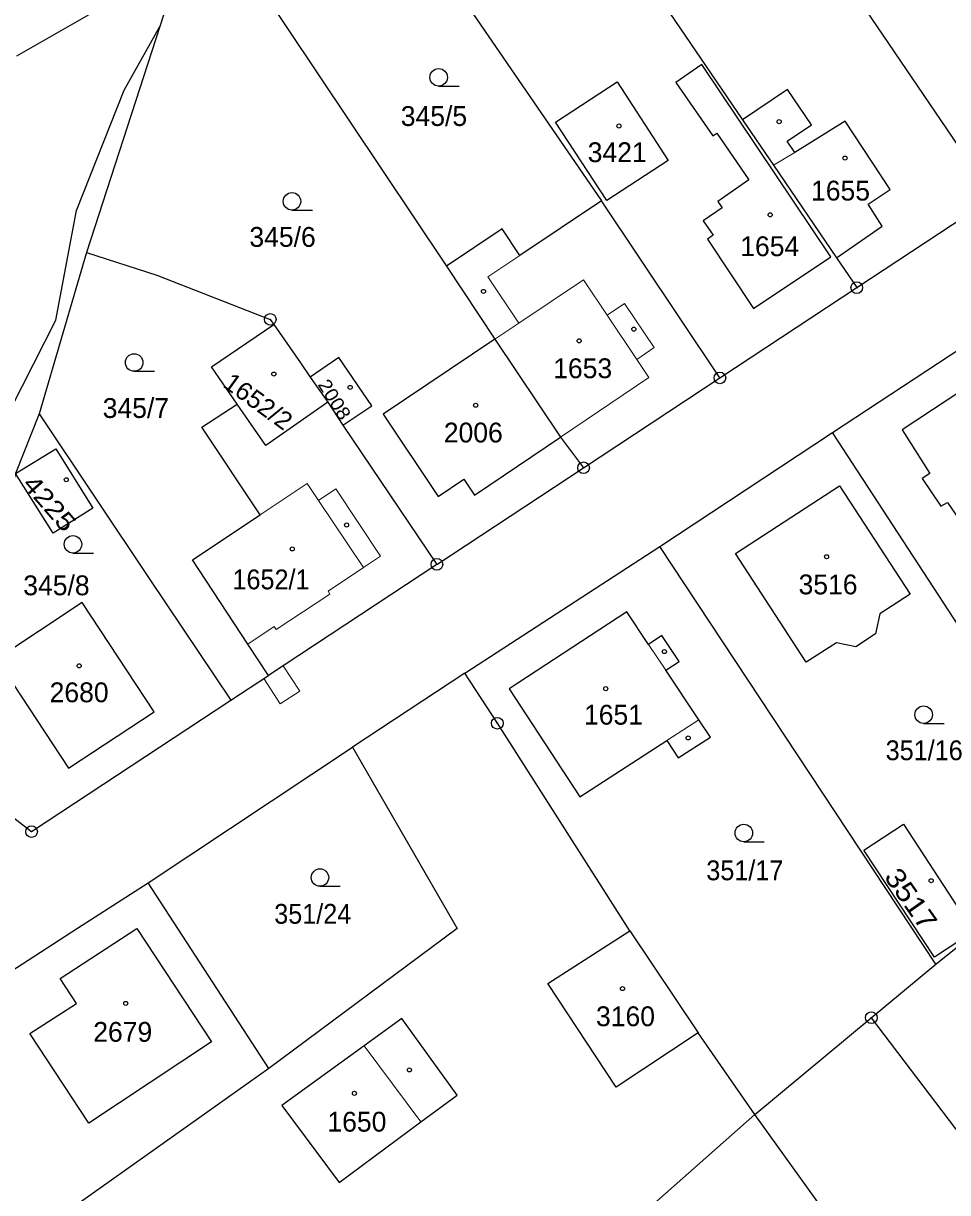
# Model space of a CAD drawing. Extents: x -679733 to -673243, y -1075091 to -1066557.
# Drawn here: x -676065.1 to -675985.8, y -1072744.4 to -1072644.2 of the extents above; entities that cross this region are included whole.
import ezdxf
from ezdxf.enums import TextEntityAlignment as Align

# ---------------------------------------------------------------- set-up
doc = ezdxf.new("R2010")
doc.units = 0
doc.header["$LTSCALE"] = 0.68
for name, color, linetype, lineweight in [('1', 7, 'Continuous', 25), ('13', 7, 'Continuous', 13), ('3', 7, 'Continuous', 25), ('4', 7, 'Continuous', 13), ('5', 7, 'Continuous', 25), ('8', 7, 'Continuous', 25)]:
    doc.layers.add(name, color=color, linetype=linetype, lineweight=lineweight)
doc.layers.add('2', color=7, linetype='Continuous')

msp = doc.modelspace()

# ---------------------------------------------------------------- linework, layer by layer
at = {"layer": '1'}
for p, q in [((-676022.64, -1072624.21), (-676003.39, -1072652.48)), ((-676034.98, -1072630.97), (-676015.49, -1072659.43)), ((-676051.57, -1072638.96), (-676065.63, -1072647.02)), ((-676059.63, -1072663.84), (-676063.69, -1072677.69)), ((-676005.33, -1072674.6), (-675993.59, -1072666.86)), ((-675986.82, -1072724.85), (-676010.49, -1072689.05)), ((-676029.59, -1072690.58), (-676044.03, -1072700.1)), ((-676044, -1072733.79), (-676054.36, -1072717.88)), ((-676013.05, -1072721.99), (-676007.18, -1072730.74)), ((-675992.34, -1072729.44), (-675986.82, -1072724.85)), ((-676002.33, -1072737.75), (-675992.34, -1072729.44)), ((-675992.34, -1072729.44), (-675984.03, -1072740.39)), ((-675983.52, -1072763.87), (-676002.33, -1072737.75))]:
    msp.add_line(p, q, dxfattribs=at)
for points in [[(-675995.34, -1072664.29), (-675993.59, -1072666.86), (-675981.86, -1072659.13), (-676010.24, -1072617.35)], [(-676027.21, -1072699.92), (-676010.49, -1072689.05), (-675995.68, -1072679.29), (-675980.59, -1072669.35), (-675952.24, -1072650.63), (-675943.9, -1072645.03), (-675920.42, -1072629.48)], [(-676047.81, -1072636.81), (-676051.57, -1072638.96), (-676053.36, -1072644.48), (-676059.63, -1072663.84)], [(-676047.81, -1072636.81), (-676045.29, -1072640.31), (-676028.78, -1072665.03)], [(-676077.42, -1072718.93), (-676077.76, -1072713.88), (-676072.79, -1072690.31), (-676062.26, -1072669.64), (-676060.49, -1072660.25), (-676056.42, -1072649.92), (-676053.36, -1072644.48)], [(-675995.34, -1072664.29), (-675991.42, -1072661.6), (-675992.62, -1072659.7), (-675990.72, -1072658.45), (-675994.59, -1072652.59), (-675998.9, -1072655.27), (-675999.56, -1072654.29), (-675997.48, -1072652.89), (-675999.52, -1072649.87), (-676003.39, -1072652.48)], [(-676003.39, -1072652.48), (-676000.74, -1072656.37), (-675995.34, -1072664.29)], [(-676028.78, -1072665.03), (-676024.62, -1072671.27), (-676018.98, -1072679.69), (-676017.02, -1072682.3), (-676005.33, -1072674.6), (-676015.49, -1072659.43)], [(-676015.49, -1072659.43), (-676022.48, -1072664.1), (-676024, -1072661.83), (-676028.78, -1072665.03)], [(-676059.63, -1072663.84), (-676053.62, -1072665.79), (-676043.88, -1072669.58), (-676043.58, -1072670.01)], [(-676046.72, -1072676.84), (-676048.93, -1072673.66), (-676043.58, -1072670.01)], [(-676043.58, -1072670.01), (-676041.29, -1072673.31), (-676040.47, -1072674.52)], [(-676024.62, -1072671.27), (-676034.2, -1072677.7), (-676029.47, -1072684.75), (-676027.29, -1072683.29), (-676026.37, -1072684.65), (-676018.98, -1072679.69)], [(-676044.03, -1072700.1), (-676045.8, -1072697.42), (-676050.56, -1072690.2), (-676044.75, -1072686.33), (-676049.75, -1072678.81), (-676046.72, -1072676.84)], [(-676038.95, -1072676.67), (-676044.26, -1072680.4), (-676046.72, -1072676.84)], [(-676063.69, -1072677.69), (-676065.73, -1072682.78), (-676069.84, -1072697.55), (-676070.72, -1072708.91), (-676068.02, -1072710.69), (-676064.35, -1072713.49), (-676047.27, -1072702.23)], [(-676063.69, -1072677.69), (-676054.2, -1072691.87), (-676047.27, -1072702.23), (-676044.03, -1072700.1)], [(-676037.67, -1072678.66), (-676029.59, -1072690.58), (-676017.02, -1072682.3)], [(-675986.82, -1072724.85), (-675979.83, -1072719.25), (-675973.08, -1072713.88), (-675995.68, -1072679.29)], [(-676062.5, -1072687.91), (-676065.73, -1072682.78), (-676062.28, -1072680.69)], [(-676062.28, -1072680.69), (-676059.09, -1072685.77), (-676062.5, -1072687.91)], [(-676013.05, -1072721.99), (-676024.41, -1072704.2), (-676027.21, -1072699.92), (-676036.82, -1072706.26)], [(-676081.9, -1072735.69), (-676060.42, -1072721.78), (-676054.36, -1072717.88), (-676036.82, -1072706.26)], [(-676036.82, -1072706.26), (-676027.86, -1072721.81), (-676044, -1072733.79)], [(-676007.18, -1072730.74), (-676014.22, -1072735.39), (-676020.08, -1072726.51), (-676013.05, -1072721.99)], [(-676039.44, -1072771.4), (-676037.94, -1072769.53), (-676034.95, -1072766.53), (-676025.31, -1072758.05), (-676002.33, -1072737.75), (-676007.18, -1072730.74)], [(-676044, -1072733.79), (-676064.37, -1072748.26), (-676068.95, -1072743.82)]]:
    msp.add_lwpolyline(points, dxfattribs=at)
for points in [[(-676005.93, -1072653.85), (-676005.6, -1072653.62), (-676002.84, -1072657.62), (-676005.51, -1072659.46), (-676005.13, -1072660.01), (-676006.76, -1072661.13), (-676005.91, -1072662.37), (-676006.4, -1072662.71), (-676002.43, -1072668.64), (-675995.8, -1072664.21), (-676006.88, -1072647.74), (-676009.09, -1072649.26)], [(-676019.42, -1072652.66), (-676014.14, -1072649.22), (-676009.75, -1072655.96), (-676015.01, -1072659.38)], [(-676037.67, -1072678.66), (-676035.18, -1072676.98), (-676037.99, -1072672.84), (-676040.47, -1072674.52), (-676038.95, -1072676.67)], [(-675986.37, -1072685.58), (-675985.81, -1072685.27), (-675983.17, -1072689.12), (-675980.27, -1072687.2), (-675979.79, -1072687.8), (-675978.43, -1072688.11), (-675976.79, -1072687.03), (-675976.53, -1072685.62), (-675976.88, -1072684.97), (-675974, -1072683.11), (-675980.64, -1072673.07), (-675989.69, -1072679.06), (-675987.32, -1072682.8), (-675987.99, -1072683.22)], [(-675991.97, -1072696.53), (-675993.66, -1072697.66), (-675995.33, -1072697.32), (-675997.92, -1072698.97), (-676003.98, -1072689.65), (-675995.07, -1072683.85), (-675989.02, -1072693.14), (-675991.61, -1072694.83)], [(-676053.84, -1072703.21), (-676060.01, -1072693.85), (-676067.35, -1072698.71), (-676061.19, -1072708.06)], [(-676009.96, -1072699.65), (-676008.83, -1072698.9), (-676010.3, -1072696.69), (-676011.44, -1072697.44), (-676013.3, -1072694.65), (-676023.4, -1072701.26), (-676017.33, -1072710.5), (-676009.87, -1072705.68), (-676008.91, -1072707.17), (-676006.14, -1072705.39), (-676007.12, -1072703.91)], [(-675983.58, -1072722.05), (-675986.91, -1072724.25), (-675992.97, -1072715.09), (-675989.59, -1072712.86)], [(-676064.49, -1072730.8), (-676060.5, -1072728.22), (-676061.9, -1072726.09), (-676055.32, -1072721.8), (-676048.93, -1072731.5), (-676059.44, -1072738.47)], [(-676037.98, -1072743.58), (-676030.97, -1072738.37), (-676027.86, -1072736.08), (-676032.59, -1072729.5), (-676035.82, -1072731.84), (-676042.88, -1072736.97)]]:
    msp.add_lwpolyline(points, close=True, dxfattribs=at)
at = {"layer": '13'}
msp.add_lwpolyline([(-676043.04, -1072702.53), (-676041.36, -1072701.45), (-676042.77, -1072699.27), (-676044.03, -1072700.1), (-676044.44, -1072700.37)], close=True, dxfattribs=at)
at = {"layer": '3'}
for p, q in [((-676029.443, -1072649.58), (-676027.693, -1072649.58)), ((-676042.023, -1072660.21), (-676040.273, -1072660.21)), ((-676055.553, -1072674.03), (-676053.803, -1072674.03)), ((-676060.803, -1072689.61), (-676059.053, -1072689.61)), ((-675987.853, -1072704.22), (-675986.103, -1072704.22)), ((-676003.273, -1072714.36), (-676001.523, -1072714.36)), ((-676039.623, -1072718.18), (-676037.873, -1072718.18))]:
    msp.add_line(p, q, dxfattribs=at)
for centre in [(-676029.4429, -1072648.8298), (-676042.0229, -1072659.4598), (-676055.5529, -1072673.2798), (-676060.8029, -1072688.8598), (-675987.8529, -1072703.4698), (-676003.2729, -1072713.6098), (-676039.6229, -1072717.4298)]:
    msp.add_circle(centre, 0.75, dxfattribs=at)
at = {"layer": '4'}
for p, q in [((-676000.74, -1072656.37), (-675998.9, -1072655.27)), ((-676025.22, -1072665.93), (-676022.48, -1072664.1)), ((-676022.56, -1072669.89), (-676025.22, -1072665.93)), ((-676017.03, -1072666.18), (-676022.56, -1072669.89)), ((-676015, -1072669.22), (-676017.03, -1072666.18)), ((-676013.5, -1072668.21), (-676015, -1072669.22)), ((-676010.95, -1072672), (-676013.5, -1072668.21)), ((-676022.56, -1072669.89), (-676024.62, -1072671.27)), ((-676015, -1072669.22), (-676012.46, -1072673.01)), ((-676012.46, -1072673.01), (-676010.95, -1072672)), ((-676011.41, -1072674.57), (-676012.46, -1072673.01)), ((-676018.98, -1072679.69), (-676011.41, -1072674.57)), ((-676044.75, -1072686.33), (-676040.71, -1072683.64)), ((-676040.71, -1072683.64), (-676039.74, -1072685.1)), ((-676039.74, -1072685.1), (-676038.26, -1072684.11)), ((-676038.26, -1072684.11), (-676034.42, -1072689.88)), ((-676035.9, -1072690.86), (-676039.74, -1072685.1)), ((-676034.42, -1072689.88), (-676035.9, -1072690.86)), ((-676035.9, -1072690.86), (-676038.93, -1072692.88)), ((-676038.93, -1072692.88), (-676038.76, -1072693.14)), ((-676038.76, -1072693.14), (-676043.38, -1072696.16)), ((-676043.54, -1072695.92), (-676045.8, -1072697.42)), ((-676043.38, -1072696.16), (-676043.54, -1072695.92)), ((-676009.96, -1072699.65), (-676011.44, -1072697.44)), ((-676009.87, -1072705.68), (-676007.12, -1072703.91)), ((-676035.82, -1072731.84), (-676030.97, -1072738.37))]:
    msp.add_line(p, q, dxfattribs=at)
at = {"layer": '5'}
for centre in [(-676013.9868, -1072652.9992), (-676000.2468, -1072652.6292), (-675994.5968, -1072655.7492), (-676001.0168, -1072660.6192), (-676025.5968, -1072667.1792), (-676012.7068, -1072670.4192), (-676017.3968, -1072671.4192), (-676043.5768, -1072674.2692), (-676037.0268, -1072675.4092), (-676026.2668, -1072676.9392), (-676061.3768, -1072683.3292), (-676037.3368, -1072687.2092), (-676041.9968, -1072689.2592), (-675996.1768, -1072689.9292), (-676010.0868, -1072698.0592), (-676060.2668, -1072699.2792), (-676015.1168, -1072701.2392), (-676008.0468, -1072705.4592), (-675987.2068, -1072717.6992), (-676013.6768, -1072726.9492), (-676056.2768, -1072728.2192), (-676031.9468, -1072733.9192), (-676036.6668, -1072735.9292)]:
    msp.add_circle(centre, 0.175, dxfattribs=at)
at = {"layer": '8'}
for centre, radius in [((-675993.59, -1072666.8599), 0.5), ((-675993.59, -1072666.8599), 0.0303), ((-676043.88, -1072669.5799), 0.5), ((-676043.88, -1072669.5799), 0.0303), ((-676005.33, -1072674.5999), 0.5), ((-676005.33, -1072674.5999), 0.0303), ((-676017.02, -1072682.2999), 0.5), ((-676017.02, -1072682.2999), 0.0303), ((-676029.59, -1072690.5799), 0.5), ((-676029.59, -1072690.5799), 0.0303), ((-676024.41, -1072704.1999), 0.5), ((-676024.41, -1072704.1999), 0.0303), ((-676064.35, -1072713.4899), 0.5), ((-676064.35, -1072713.4899), 0.0303), ((-675992.34, -1072729.4399), 0.5), ((-675992.34, -1072729.4399), 0.0303)]:
    msp.add_circle(centre, radius, dxfattribs=at)

# ---------------------------------------------------------------- texts
at = {"layer": '2'}
for s, p in [('345/5', (-676032.69, -1072652.999)), ('3421', (-676016.66, -1072656.1)), ('1655', (-675997.51, -1072659.39)), ('345/6', (-676045.67, -1072663.36)), ('1654', (-676003.58, -1072664.16)), ('1653', (-676019.62, -1072674.62)), ('345/7', (-676058.25, -1072678.029)), ('2006', (-676029, -1072680.13)), ('345/8', (-676065.06, -1072693.229)), ('3516', (-675998.58, -1072693.15)), ('2680', (-676062.8, -1072702.4)), ('1651', (-676016.98, -1072704.32)), ('3160', (-676015.95, -1072730.17)), ('2679', (-676059.06, -1072731.509)), ('1650', (-676038.98, -1072739.21))]:
    msp.add_text(s, height=1.7, dxfattribs=at).set_placement(p)
for s, height, rotation, width, p in [('1652/2', 1.535, 324, 1.05, (-676045.3696, -1072677.2288)), ('4225', 1.552, 311, 1.2, (-676063.3903, -1072685.8479))]:
    msp.add_text(s, height=height, rotation=rotation, dxfattribs=dict(at, width=width)).set_placement(p, align=Align.CENTER)
for s, height, rotation, width, p in [('2008', 1.14, 302, 1.1, (-676039.843, -1072675.162)), ('3517', 1.7, 305, 1.15, (-675991.306, -1072717.377))]:
    msp.add_text(s, height=height, rotation=rotation, dxfattribs=dict(at, width=width)).set_placement(p)
at = {"layer": '2', "width": 0.95}
msp.add_text('1652/1', height=1.7, dxfattribs=at).set_placement((-676043.819, -1072692.72), align=Align.CENTER)
for s, p in [('351/16', (-675991.11, -1072707.37)), ('351/17', (-676006.49, -1072717.66)), ('351/24', (-676043.54, -1072721.39))]:
    msp.add_text(s, height=1.7, dxfattribs=at).set_placement(p)

doc.saveas('drawing.dxf')
